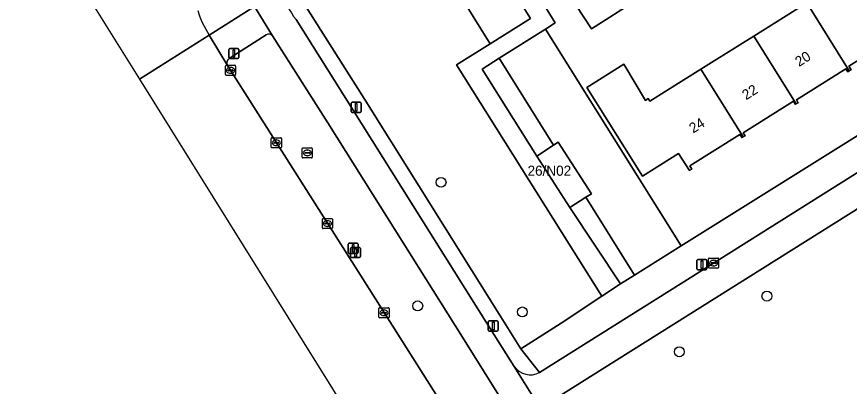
# Model space of a CAD drawing. Extents: x 160077 to 160948, y 386481 to 387498.
# Drawn here: x 160376.4 to 160458.7, y 386808.6 to 386845.2 of the extents above; entities that cross this region are included whole.
import ezdxf

# ---------------------------------------------------------------- set-up
doc = ezdxf.new("R2010")
doc.units = 0
for name, color, linetype in [('IMGEO_Berm_groen', 7, 'Continuous'), ('IMGEO_Boom', 7, 'Continuous'), ('IMGEO_Erf', 7, 'Continuous'), ('IMGEO_Fietspad_gesloten', 7, 'Continuous'), ('IMGEO_Fietspad_open', 7, 'Continuous'), ('IMGEO_Groenvoorziening', 7, 'Continuous'), ('IMGEO_Kolk', 7, 'Continuous'), ('IMGEO_Lichtmast', 7, 'Continuous'), ('IMGEO_Pand', 7, 'Continuous'), ('IMGEO_Pand_nummerreeks', 7, 'Continuous'), ('IMGEO_Rijbaan_regionaal_gesloten', 7, 'Continuous'), ('IMGEO_Rioolput', 7, 'Continuous'), ('IMGEO_Voetpad_open', 7, 'Continuous')]:
    doc.layers.add(name, color=color, linetype=linetype)

msp = doc.modelspace()

# ---------------------------------------------------------------- linework, layer by layer
at = {"layer": 'IMGEO_Berm_groen'}
for points in [[(160401.089, 386843.359), (160397.445, 386841.04)], [(160499.383, 386687.635), (160498.978, 386688.282), (160486.744, 386707.806), (160476.448, 386724.239), (160468.64, 386736.699), (160465.892, 386741.082), (160454.087, 386759.909), (160444.721, 386774.848), (160437.266, 386786.737), (160433.09, 386793.395), (160422.403, 386810.435), (160420.492, 386813.481), (160411.654, 386827.581), (160407.208, 386834.673), (160401.736, 386843.281)], [(160397.258, 386840.35), (160411.262, 386818.254), (160422.342, 386800.771), (160434.272, 386781.947), (160441.145, 386771.103)]]:
    msp.add_lwpolyline(points, dxfattribs=at)
for centre, radius, start, end in [((160401.36, 386842.886), 0.545, 46.44012, 119.81148), ((160397.743, 386840.589), 0.541, 123.44461, 206.22792)]:
    msp.add_arc(centre, radius, start, end, dxfattribs=at)
at = {"layer": 'IMGEO_Boom'}
for centre in [(160418.384, 386828.788), (160450.594, 386817.539), (160416.078, 386816.582), (160426.419, 386815.979), (160441.939, 386812.042)]:
    msp.add_circle(centre, 0.489, dxfattribs=at)
at = {"layer": 'IMGEO_Erf'}
for points in [[(160422.839, 386855.651), (160429.678, 386844.537), (160428.712, 386843.93), (160442.116, 386822.499), (160500, 386858.704)], [(160463.694, 386843.405), (160458.69, 386840.269), (160458.911, 386839.915), (160458.737, 386839.806), (160458.599, 386839.719), (160458.412, 386840.018), (160453.516, 386836.95), (160453.696, 386836.661), (160453.503, 386836.54), (160453.427, 386836.492), (160453.226, 386836.812), (160448.247, 386833.691), (160448.437, 386833.388), (160448.264, 386833.279), (160448.136, 386833.199), (160447.931, 386833.526), (160442.966, 386830.414), (160443.168, 386830.092), (160442.931, 386829.943), (160441.869, 386831.638), (160438.302, 386829.402), (160432.804, 386838.171), (160436.449, 386840.457), (160438.579, 386836.885), (160438.865, 386837.065), (160439.029, 386836.804), (160444.072, 386839.966), (160448.195, 386842.55), (160449.3, 386843.243), (160454.529, 386846.52)]]:
    msp.add_lwpolyline(points, dxfattribs=at)
msp.add_lwpolyline([(160437.688, 386846.837), (160433.252, 386843.959), (160431.755, 386846.266), (160436.192, 386849.144)], close=True, dxfattribs=at)
at = {"layer": 'IMGEO_Fietspad_gesloten'}
for points in [[(160395.476, 386843.347), (160399.944, 386846.173), (160402.664, 386847.778)], [(160399.944, 386846.173), (160401.736, 386843.281), (160407.208, 386834.673), (160411.654, 386827.581), (160420.492, 386813.481), (160422.403, 386810.435), (160433.09, 386793.395), (160437.266, 386786.737), (160444.721, 386774.848), (160454.087, 386759.909), (160465.892, 386741.082)], [(160470.983, 386738.226), (160439.654, 386788.204), (160429.081, 386805.038), (160425.614, 386810.586), (160422.849, 386814.976), (160409.479, 386836.28), (160404.053, 386844.866)]]:
    msp.add_lwpolyline(points, dxfattribs=at)
for centre, radius, start, end in [((160409.96, 386849.471), 7.49, 193.06327, 217.93825), ((160402.147, 386847.975), 8.119, 195.75868, 214.75056)]:
    msp.add_arc(centre, radius, start, end, dxfattribs=at)
at = {"layer": 'IMGEO_Fietspad_open'}
for points in [[(160475.724, 386839.906), (160460.873, 386830.588), (160440.967, 386818.07), (160432.725, 386812.888), (160428.114, 386809.982)], [(160429.484, 386807.235), (160429.869, 386807.54), (160434.31, 386810.339), (160460.073, 386826.509)], [(160425.614, 386810.586), (160429.081, 386805.038)]]:
    msp.add_lwpolyline(points, dxfattribs=at)
msp.add_arc((160427.214, 386811.731), 1.967, 215.60051, 297.23473, dxfattribs=at)
at = {"layer": 'IMGEO_Groenvoorziening'}
for points in [[(160415.215, 386864.126), (160412.23, 386860.189), (160423.252, 386842.489), (160427.229, 386844.983)], [(160428.712, 386843.93), (160424.141, 386841.061), (160429.504, 386832.45), (160429.968, 386832.749), (160433.24, 386827.664), (160432.701, 386827.317), (160437.5, 386819.612), (160442.116, 386822.499)], [(160429.504, 386832.45), (160424.141, 386841.061), (160422.433, 386839.989), (160427.851, 386831.387)], [(160431.123, 386826.302), (160436.13, 386818.745), (160437.5, 386819.612), (160432.701, 386827.317)]]:
    msp.add_lwpolyline(points, close=True, dxfattribs=at)
for points in [[(160419.926, 386840.402), (160423.252, 386842.489), (160412.23, 386860.189), (160411.259, 386858.909), (160407.802, 386854.32), (160408.749, 386853.608), (160408.105, 386852.798), (160407.136, 386853.435), (160404.564, 386850.02)], [(160404.376, 386847.182), (160410.771, 386837.058), (160424.129, 386815.762), (160426.285, 386812.347), (160430.256, 386814.876), (160434.27, 386817.548), (160419.926, 386840.402)], [(160460.073, 386826.509), (160434.31, 386810.339), (160429.869, 386807.54), (160429.484, 386807.235), (160440.964, 386788.9), (160472.273, 386739.018)]]:
    msp.add_lwpolyline(points, dxfattribs=at)
at = {"layer": 'IMGEO_Kolk'}
for p, q in [((160397.147, 386840.356), (160397.999, 386840.356)), ((160397.072, 386839.43), (160397.072, 386840.282)), ((160397.331, 386839.85), (160397.331, 386839.862)), ((160397.769, 386839.813), (160397.371, 386839.813)), ((160397.374, 386839.899), (160397.772, 386839.899)), ((160397.583, 386839.576), (160397.558, 386839.576)), ((160397.56, 386840.136), (160397.585, 386840.136)), ((160397.815, 386839.862), (160397.815, 386839.85)), ((160398.073, 386840.282), (160398.073, 386839.43)), ((160397.999, 386839.356), (160397.147, 386839.356)), ((160401.596, 386832.269), (160401.596, 386833.121)), ((160401.671, 386833.195), (160402.523, 386833.195)), ((160402.084, 386832.975), (160402.109, 386832.975)), ((160402.597, 386833.121), (160402.597, 386832.269)), ((160402.523, 386832.195), (160401.671, 386832.195)), ((160401.855, 386832.689), (160401.855, 386832.701)), ((160402.293, 386832.652), (160401.895, 386832.652)), ((160401.898, 386832.738), (160402.296, 386832.738)), ((160402.107, 386832.415), (160402.082, 386832.415)), ((160402.339, 386832.701), (160402.339, 386832.689)), ((160406.651, 386824.293), (160406.651, 386825.145)), ((160406.726, 386825.219), (160407.578, 386825.219)), ((160406.91, 386824.713), (160406.91, 386824.725)), ((160407.348, 386824.676), (160406.95, 386824.676)), ((160406.953, 386824.762), (160407.351, 386824.762)), ((160407.139, 386824.999), (160407.164, 386824.999)), ((160407.394, 386824.725), (160407.394, 386824.713)), ((160407.652, 386825.145), (160407.652, 386824.293)), ((160407.578, 386824.219), (160406.726, 386824.219)), ((160407.162, 386824.439), (160407.137, 386824.439)), ((160444.824, 386820.382), (160444.824, 386821.234)), ((160444.899, 386821.308), (160445.751, 386821.308)), ((160445.083, 386820.802), (160445.083, 386820.814)), ((160445.521, 386820.765), (160445.123, 386820.765)), ((160445.126, 386820.851), (160445.524, 386820.851)), ((160445.312, 386821.088), (160445.337, 386821.088)), ((160445.567, 386820.814), (160445.567, 386820.802)), ((160445.825, 386821.234), (160445.825, 386820.382)), ((160445.751, 386820.308), (160444.899, 386820.308)), ((160445.335, 386820.528), (160445.31, 386820.528)), ((160412.242, 386815.469), (160412.242, 386816.321)), ((160412.317, 386816.395), (160413.169, 386816.395)), ((160412.501, 386815.889), (160412.501, 386815.901)), ((160412.939, 386815.852), (160412.541, 386815.852)), ((160412.544, 386815.938), (160412.942, 386815.938)), ((160412.73, 386816.175), (160412.755, 386816.175)), ((160412.985, 386815.901), (160412.985, 386815.889)), ((160413.243, 386816.321), (160413.243, 386815.469)), ((160413.169, 386815.395), (160412.317, 386815.395)), ((160412.753, 386815.615), (160412.728, 386815.615))]:
    msp.add_line(p, q, dxfattribs=at)
for points in [[(160397.147, 386840.356), (160397.999, 386840.356)], [(160397.072, 386839.43), (160397.072, 386840.282)], [(160398.073, 386840.282), (160398.073, 386839.43)], [(160397.999, 386839.356), (160397.147, 386839.356)], [(160401.596, 386832.269), (160401.596, 386833.121)], [(160401.671, 386833.195), (160402.523, 386833.195)], [(160402.597, 386833.121), (160402.597, 386832.269)], [(160402.523, 386832.195), (160401.671, 386832.195)], [(160406.651, 386824.293), (160406.651, 386825.145)], [(160406.726, 386825.219), (160407.578, 386825.219)], [(160407.652, 386825.145), (160407.652, 386824.293)], [(160407.578, 386824.219), (160406.726, 386824.219)], [(160444.824, 386820.382), (160444.824, 386821.234)], [(160444.899, 386821.308), (160445.751, 386821.308)], [(160445.825, 386821.234), (160445.825, 386820.382)], [(160445.751, 386820.308), (160444.899, 386820.308)], [(160412.242, 386815.469), (160412.242, 386816.321)], [(160412.317, 386816.395), (160413.169, 386816.395)], [(160413.243, 386816.321), (160413.243, 386815.469)], [(160413.169, 386815.395), (160412.317, 386815.395)]]:
    msp.add_lwpolyline(points, dxfattribs=at)
for centre, radius, start, end in [((160397.149, 386840.28), 0.0765, 91.55205, 178.44795), ((160397.149, 386840.28), 0.0765, 91.55205, 178.44795), ((160397.997, 386840.28), 0.0765, 1.55205, 88.44795), ((160397.997, 386840.28), 0.0765, 1.55205, 88.44795), ((160397.371, 386839.859), 0.0403, 85.87752, 175.75265), ((160397.368, 386839.849), 0.0366, 178.93798, 274.71019), ((160397.772, 386839.856), 0.043, 264.86636, 352.45326), ((160397.776, 386839.861), 0.0386, 1.73085, 96.63898), ((160397.149, 386839.432), 0.0765, 181.55205, 268.44795), ((160397.149, 386839.432), 0.0765, 181.55205, 268.44795), ((160397.997, 386839.432), 0.0765, 271.55205, 358.44795), ((160397.997, 386839.432), 0.0765, 271.55205, 358.44795), ((160401.673, 386833.119), 0.0765, 91.55205, 178.44795), ((160401.673, 386833.119), 0.0765, 91.55205, 178.44795), ((160402.521, 386833.119), 0.0765, 1.55205, 88.44795), ((160402.521, 386833.119), 0.0765, 1.55205, 88.44795), ((160401.673, 386832.271), 0.0765, 181.55205, 268.44795), ((160401.673, 386832.271), 0.0765, 181.55205, 268.44795), ((160401.895, 386832.698), 0.0403, 85.87752, 175.75265), ((160401.892, 386832.688), 0.0366, 178.93798, 274.71019), ((160402.296, 386832.695), 0.043, 264.86636, 352.45326), ((160402.3, 386832.7), 0.0386, 1.73085, 96.63898), ((160402.521, 386832.271), 0.0765, 271.55205, 358.44795), ((160402.521, 386832.271), 0.0765, 271.55205, 358.44795), ((160406.728, 386825.143), 0.0765, 91.55205, 178.44795), ((160406.728, 386825.143), 0.0765, 91.55205, 178.44795), ((160406.95, 386824.722), 0.0403, 85.87752, 175.75265), ((160406.947, 386824.712), 0.0366, 178.93798, 274.71019), ((160407.351, 386824.719), 0.043, 264.86636, 352.45326), ((160407.355, 386824.724), 0.0386, 1.73085, 96.63898), ((160407.576, 386825.143), 0.0765, 1.55205, 88.44795), ((160407.576, 386825.143), 0.0765, 1.55205, 88.44795), ((160406.728, 386824.295), 0.0765, 181.55205, 268.44795), ((160406.728, 386824.295), 0.0765, 181.55205, 268.44795), ((160407.576, 386824.295), 0.0765, 271.55205, 358.44795), ((160407.576, 386824.295), 0.0765, 271.55205, 358.44795), ((160444.901, 386821.232), 0.0765, 91.55205, 178.44795), ((160444.901, 386821.232), 0.0765, 91.55205, 178.44795), ((160445.123, 386820.811), 0.0403, 85.87752, 175.75265), ((160445.12, 386820.801), 0.0366, 178.93798, 274.71019), ((160445.524, 386820.808), 0.043, 264.86636, 352.45326), ((160445.528, 386820.813), 0.0386, 1.73085, 96.63898), ((160445.749, 386821.232), 0.0765, 1.55205, 88.44795), ((160445.749, 386821.232), 0.0765, 1.55205, 88.44795), ((160444.901, 386820.384), 0.0765, 181.55205, 268.44795), ((160444.901, 386820.384), 0.0765, 181.55205, 268.44795), ((160445.749, 386820.384), 0.0765, 271.55205, 358.44795), ((160445.749, 386820.384), 0.0765, 271.55205, 358.44795), ((160412.319, 386816.319), 0.0765, 91.55205, 178.44795), ((160412.319, 386816.319), 0.0765, 91.55205, 178.44795), ((160412.541, 386815.898), 0.0403, 85.87752, 175.75265), ((160412.538, 386815.888), 0.0366, 178.93798, 274.71019), ((160412.942, 386815.895), 0.043, 264.86636, 352.45326), ((160412.946, 386815.9), 0.0386, 1.73085, 96.63898), ((160413.167, 386816.319), 0.0765, 1.55205, 88.44795), ((160413.167, 386816.319), 0.0765, 1.55205, 88.44795), ((160412.319, 386815.471), 0.0765, 181.55205, 268.44795), ((160412.319, 386815.471), 0.0765, 181.55205, 268.44795), ((160413.167, 386815.471), 0.0765, 271.55205, 358.44795), ((160413.167, 386815.471), 0.0765, 271.55205, 358.44795)]:
    msp.add_arc(centre, radius, start, end, dxfattribs=at)
for centre, major_axis, ratio, start_param, end_param in [((160397.559, 386839.856), (-0.387, 0.002), 0.722429, 4.712389, 7.853982), ((160397.584, 386839.856), (-0.39, 0.002), 0.717154, 1.570796, 4.712389), ((160402.083, 386832.695), (-0.387, 0.002), 0.722429, 4.712389, 7.853982), ((160402.108, 386832.695), (-0.39, 0.002), 0.717154, 1.570796, 4.712389), ((160407.138, 386824.719), (-0.387, 0.002), 0.722429, 4.712389, 7.853982), ((160407.163, 386824.719), (-0.39, 0.002), 0.717154, 1.570796, 4.712389), ((160445.311, 386820.808), (-0.387, 0.002), 0.722429, 4.712389, 7.853982), ((160445.336, 386820.808), (-0.39, 0.002), 0.717154, 1.570796, 4.712389), ((160412.729, 386815.895), (-0.387, 0.002), 0.722429, 4.712389, 7.853982), ((160412.754, 386815.895), (-0.39, 0.002), 0.717154, 1.570796, 4.712389)]:
    msp.add_ellipse(centre, major_axis=major_axis, ratio=ratio, start_param=start_param, end_param=end_param, dxfattribs=at)
at = {"layer": 'IMGEO_Lichtmast'}
for p, q in [((160397.508, 386842.025), (160398.298, 386842.025)), ((160398.298, 386842.025), (160397.508, 386842.025)), ((160397.408, 386841.125), (160397.408, 386841.925)), ((160397.408, 386841.925), (160397.408, 386841.125)), ((160398.398, 386841.925), (160398.398, 386841.125)), ((160398.398, 386841.125), (160398.398, 386841.925)), ((160398.298, 386841.025), (160397.508, 386841.025)), ((160397.508, 386841.025), (160398.298, 386841.025)), ((160409.492, 386835.8), (160409.492, 386836.6)), ((160409.492, 386836.6), (160409.492, 386835.8)), ((160409.592, 386836.7), (160410.382, 386836.7)), ((160410.382, 386836.7), (160409.592, 386836.7)), ((160410.482, 386836.6), (160410.482, 386835.8)), ((160410.482, 386835.8), (160410.482, 386836.6)), ((160410.382, 386835.7), (160409.592, 386835.7)), ((160409.592, 386835.7), (160410.382, 386835.7)), ((160409.207, 386821.862), (160409.207, 386822.662)), ((160409.207, 386822.662), (160409.207, 386821.862)), ((160409.307, 386822.762), (160410.097, 386822.762)), ((160410.097, 386822.762), (160409.307, 386822.762)), ((160409.443, 386821.448), (160409.443, 386822.248)), ((160409.443, 386822.248), (160409.443, 386821.448)), ((160409.543, 386822.348), (160410.333, 386822.348)), ((160410.333, 386822.348), (160409.543, 386822.348)), ((160410.197, 386822.662), (160410.197, 386821.862)), ((160410.197, 386821.862), (160410.197, 386822.662)), ((160410.433, 386822.248), (160410.433, 386821.448)), ((160410.433, 386821.448), (160410.433, 386822.248)), ((160410.097, 386821.762), (160409.307, 386821.762)), ((160409.307, 386821.762), (160410.097, 386821.762)), ((160410.333, 386821.348), (160409.543, 386821.348)), ((160409.543, 386821.348), (160410.333, 386821.348)), ((160443.675, 386820.249), (160443.675, 386821.049)), ((160443.675, 386821.049), (160443.675, 386820.249)), ((160443.775, 386821.149), (160444.565, 386821.149)), ((160444.565, 386821.149), (160443.775, 386821.149)), ((160444.665, 386821.049), (160444.665, 386820.249)), ((160444.665, 386820.249), (160444.665, 386821.049)), ((160444.565, 386820.149), (160443.775, 386820.149)), ((160443.775, 386820.149), (160444.565, 386820.149)), ((160423.05, 386814.194), (160423.05, 386814.994)), ((160423.05, 386814.994), (160423.05, 386814.194)), ((160423.15, 386815.094), (160423.94, 386815.094)), ((160423.94, 386815.094), (160423.15, 386815.094)), ((160424.04, 386814.994), (160424.04, 386814.194)), ((160424.04, 386814.194), (160424.04, 386814.994)), ((160423.94, 386814.094), (160423.15, 386814.094)), ((160423.15, 386814.094), (160423.94, 386814.094))]:
    msp.add_line(p, q, dxfattribs=at)
for points in [[(160397.828, 386841.9), (160397.978, 386841.9), (160397.978, 386841.15), (160397.828, 386841.15), (160397.828, 386841.9)], [(160409.912, 386836.575), (160410.062, 386836.575), (160410.062, 386835.825), (160409.912, 386835.825), (160409.912, 386836.575)], [(160409.627, 386822.637), (160409.777, 386822.637), (160409.777, 386821.887), (160409.627, 386821.887), (160409.627, 386822.637)], [(160409.863, 386822.223), (160410.013, 386822.223), (160410.013, 386821.473), (160409.863, 386821.473), (160409.863, 386822.223)], [(160444.095, 386821.024), (160444.245, 386821.024), (160444.245, 386820.274), (160444.095, 386820.274), (160444.095, 386821.024)], [(160423.47, 386814.969), (160423.62, 386814.969), (160423.62, 386814.219), (160423.47, 386814.219), (160423.47, 386814.969)]]:
    msp.add_lwpolyline(points, dxfattribs=at)
for centre, start, end in [((160397.508, 386841.925), 90, 180), ((160397.508, 386841.925), 90, 180), ((160398.298, 386841.925), 0, 90), ((160398.298, 386841.925), 360, 90), ((160397.508, 386841.125), 180, 270), ((160397.508, 386841.125), 180, 270), ((160398.298, 386841.125), 270, 0), ((160398.298, 386841.125), 270, 0), ((160409.592, 386836.6), 90, 180), ((160409.592, 386836.6), 90, 180), ((160410.382, 386836.6), 0, 90), ((160410.382, 386836.6), 360, 90), ((160409.592, 386835.8), 180, 270), ((160409.592, 386835.8), 180, 270), ((160410.382, 386835.8), 270, 0), ((160410.382, 386835.8), 270, 0), ((160409.307, 386822.662), 90, 180), ((160409.307, 386822.662), 90, 180), ((160409.543, 386822.248), 90, 180), ((160409.543, 386822.248), 90, 180), ((160410.097, 386822.662), 0, 90), ((160410.097, 386822.662), 360, 90), ((160410.333, 386822.248), 0, 90), ((160410.333, 386822.248), 360, 90), ((160409.307, 386821.862), 180, 270), ((160409.307, 386821.862), 180, 270), ((160409.543, 386821.448), 180, 270), ((160409.543, 386821.448), 180, 270), ((160410.097, 386821.862), 270, 0), ((160410.097, 386821.862), 270, 0), ((160410.333, 386821.448), 270, 0), ((160410.333, 386821.448), 270, 0), ((160443.775, 386821.049), 90, 180), ((160443.775, 386821.049), 90, 180), ((160444.565, 386821.049), 0, 90), ((160444.565, 386821.049), 360, 90), ((160443.775, 386820.249), 180, 270), ((160443.775, 386820.249), 180, 270), ((160444.565, 386820.249), 270, 0), ((160444.565, 386820.249), 270, 0), ((160423.15, 386814.994), 90, 180), ((160423.15, 386814.994), 90, 180), ((160423.94, 386814.994), 0, 90), ((160423.94, 386814.994), 360, 90), ((160423.15, 386814.194), 180, 270), ((160423.15, 386814.194), 180, 270), ((160423.94, 386814.194), 270, 0), ((160423.94, 386814.194), 270, 0)]:
    msp.add_arc(centre, 0.1, start, end, dxfattribs=at)
at = {"layer": 'IMGEO_Pand'}
for points in [[(160459.756, 386849.797), (160454.529, 386846.52), (160458.737, 386839.806), (160458.911, 386839.915), (160458.69, 386840.269), (160463.694, 386843.405), (160463.896, 386843.083), (160463.946, 386843.115)], [(160433.252, 386843.959), (160437.688, 386846.837), (160436.192, 386849.144), (160431.755, 386846.266)], [(160453.503, 386836.54), (160453.696, 386836.661), (160453.516, 386836.95), (160458.412, 386840.018), (160458.599, 386839.719), (160458.737, 386839.806), (160454.529, 386846.52), (160449.3, 386843.243)], [(160449.3, 386843.243), (160448.195, 386842.55), (160444.072, 386839.966), (160448.264, 386833.279), (160448.437, 386833.388), (160448.247, 386833.691), (160453.226, 386836.812), (160453.427, 386836.492), (160453.503, 386836.54)], [(160438.302, 386829.402), (160441.869, 386831.638), (160442.931, 386829.943), (160443.168, 386830.092), (160442.966, 386830.414), (160447.931, 386833.526), (160448.136, 386833.199), (160448.264, 386833.279), (160444.072, 386839.966), (160439.029, 386836.804), (160438.865, 386837.065), (160438.579, 386836.885), (160436.449, 386840.457), (160432.804, 386838.171)], [(160427.851, 386831.387), (160431.123, 386826.302), (160432.701, 386827.317), (160433.24, 386827.664), (160429.968, 386832.749), (160429.504, 386832.45)]]:
    msp.add_lwpolyline(points, close=True, dxfattribs=at)
at = {"layer": 'IMGEO_Rijbaan_regionaal_gesloten'}
for points in [[(160376.431, 386858.328), (160379.845, 386852.994), (160388.58, 386838.982)], [(160388.58, 386838.982), (160395.476, 386843.347)], [(160441.145, 386771.103), (160434.272, 386781.947), (160422.342, 386800.771), (160411.262, 386818.254), (160397.258, 386840.35), (160395.476, 386843.347), (160388.58, 386838.982), (160425.154, 386780.307)]]:
    msp.add_lwpolyline(points, dxfattribs=at)
msp.add_arc((160402.147, 386847.975), 8.119, 195.75868, 214.75056, dxfattribs=at)
at = {"layer": 'IMGEO_Rioolput'}
for p, q in [((160404.658, 386831.275), (160404.658, 386832.127)), ((160404.733, 386832.201), (160405.585, 386832.201)), ((160405.659, 386832.127), (160405.659, 386831.275)), ((160404.917, 386831.695), (160404.917, 386831.707)), ((160405.355, 386831.658), (160404.957, 386831.658)), ((160404.96, 386831.744), (160405.358, 386831.744)), ((160405.169, 386831.421), (160405.144, 386831.421)), ((160405.146, 386831.981), (160405.171, 386831.981)), ((160405.401, 386831.707), (160405.401, 386831.695)), ((160405.585, 386831.201), (160404.733, 386831.201))]:
    msp.add_line(p, q, dxfattribs=at)
for points in [[(160404.658, 386831.275), (160404.658, 386832.127)], [(160404.733, 386832.201), (160405.585, 386832.201)], [(160405.659, 386832.127), (160405.659, 386831.275)], [(160405.585, 386831.201), (160404.733, 386831.201)]]:
    msp.add_lwpolyline(points, dxfattribs=at)
for centre, radius, start, end in [((160404.735, 386832.125), 0.0765, 91.55205, 178.44795), ((160404.735, 386832.125), 0.0765, 91.55205, 178.44795), ((160405.583, 386832.125), 0.0765, 1.55205, 88.44795), ((160405.583, 386832.125), 0.0765, 1.55205, 88.44795), ((160404.735, 386831.277), 0.0765, 181.55205, 268.44795), ((160404.735, 386831.277), 0.0765, 181.55205, 268.44795), ((160404.957, 386831.704), 0.0403, 85.87752, 175.75265), ((160404.954, 386831.694), 0.0366, 178.93798, 274.71019), ((160405.358, 386831.701), 0.043, 264.86636, 352.45326), ((160405.362, 386831.706), 0.0386, 1.73085, 96.63898), ((160405.583, 386831.277), 0.0765, 271.55205, 358.44795), ((160405.583, 386831.277), 0.0765, 271.55205, 358.44795)]:
    msp.add_arc(centre, radius, start, end, dxfattribs=at)
for centre, major_axis, ratio, start_param, end_param in [((160405.145, 386831.701), (-0.387, 0.002), 0.722429, 4.712389, 7.853982), ((160405.17, 386831.701), (-0.39, 0.002), 0.717154, 1.570796, 4.712389)]:
    msp.add_ellipse(centre, major_axis=major_axis, ratio=ratio, start_param=start_param, end_param=end_param, dxfattribs=at)
at = {"layer": 'IMGEO_Voetpad_open'}
for points in [[(160531.426, 386874.903), (160532.269, 386875.434), (160533.726, 386876.367), (160532.134, 386879.053), (160500, 386858.704), (160442.116, 386822.499), (160437.5, 386819.612), (160436.13, 386818.745), (160434.27, 386817.548), (160430.256, 386814.876), (160426.285, 386812.347), (160428.114, 386809.982), (160432.725, 386812.888), (160440.967, 386818.07), (160460.873, 386830.588), (160475.724, 386839.906), (160485.425, 386846.014), (160500, 386855.149), (160507.768, 386860.017), (160528.456, 386873.047)], [(160431.123, 386826.302), (160427.851, 386831.387), (160422.433, 386839.989), (160424.141, 386841.061), (160428.712, 386843.93), (160429.678, 386844.537), (160422.839, 386855.651), (160418.632, 386862.323), (160416.466, 386865.776), (160415.215, 386864.126), (160427.229, 386844.983), (160423.252, 386842.489), (160419.926, 386840.402), (160434.27, 386817.548), (160436.13, 386818.745)]]:
    msp.add_lwpolyline(points, close=True, dxfattribs=at)
for points in [[(160410.771, 386837.058), (160404.376, 386847.182)], [(160401.736, 386843.281), (160399.944, 386846.173), (160395.476, 386843.347), (160397.258, 386840.35)], [(160404.053, 386844.866), (160409.479, 386836.28), (160422.849, 386814.976), (160425.614, 386810.586)], [(160397.445, 386841.04), (160401.089, 386843.359)], [(160428.114, 386809.982), (160426.285, 386812.347), (160424.129, 386815.762), (160410.771, 386837.058)]]:
    msp.add_lwpolyline(points, dxfattribs=at)
for centre, radius, start, end in [((160409.96, 386849.471), 7.49, 193.06327, 217.93825), ((160401.36, 386842.886), 0.545, 46.44012, 119.81148), ((160397.743, 386840.589), 0.541, 123.44461, 206.22792), ((160427.214, 386811.731), 1.967, 215.60051, 297.23473)]:
    msp.add_arc(centre, radius, start, end, dxfattribs=at)

# ---------------------------------------------------------------- texts
at = {"layer": 'IMGEO_Pand_nummerreeks'}
for s, rotation, p in [('20', 32.13522, (160453.776, 386840.181)), ('22', 32.1372, (160448.537, 386836.89)), ('24', 32.13522, (160443.305, 386833.603))]:
    msp.add_text(s, height=1, rotation=rotation, dxfattribs=at).set_placement(p)
msp.add_text('26/N02', height=1, dxfattribs=at).set_placement((160426.934, 386829.439))

doc.saveas('drawing.dxf')
